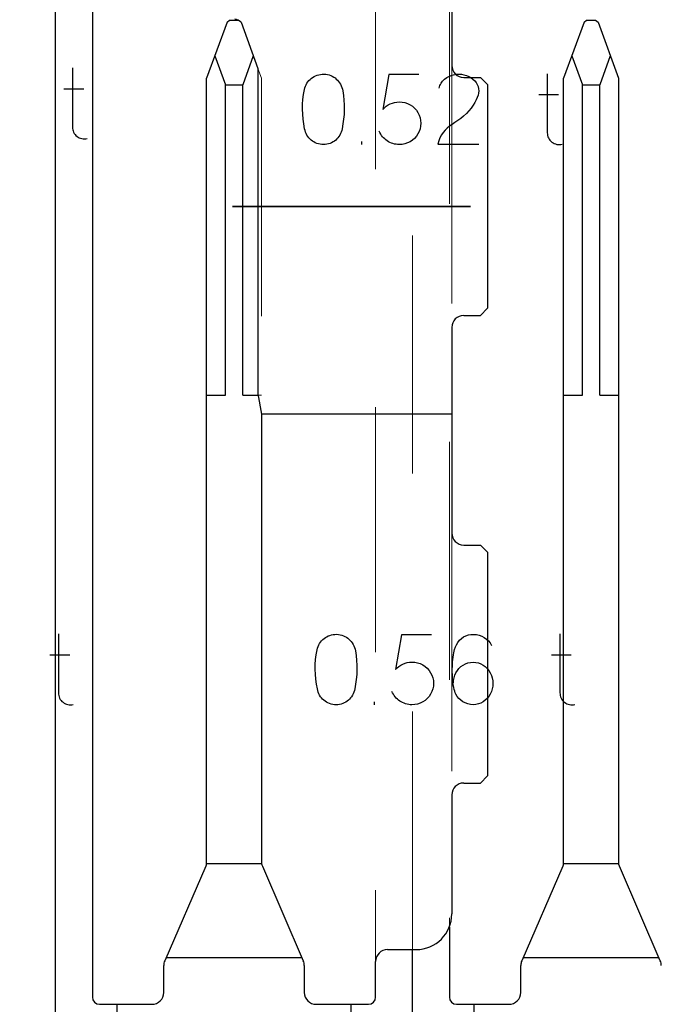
# Model space of a CAD drawing. Header units: inches. Extents: x 1880 to 2363, y -453 to -54.
# Tile 585 of 656: x 1908.488 to 1908.758, y -67.413 to -67. Entities that reach past the tile are written whole.
import ezdxf

# ---------------------------------------------------------------- set-up
doc = ezdxf.new("R2010")
doc.units = ezdxf.units.IN
doc.header["$LTSCALE"] = 0.5
doc.header["$MEASUREMENT"] = 0
doc.linetypes.add('HIDDEN', pattern=[0.22499999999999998, 0.15, -0.075])
doc.linetypes.add('PHANTOM', pattern=[0.24999999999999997, 0.125, -0.025, 0.025, -0.025, 0.025, -0.025])
doc.layers.add('APP-M-S', color=30, linetype='Continuous')
doc.layers.add('PUN-M-S2', color=1, linetype='Continuous')

msp = doc.modelspace()

# ---------------------------------------------------------------- linework, layer by layer
at = {"color": 7, "linetype": 'Continuous'}
for p, q in [((1908.510314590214, -67.01994582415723), (1908.510316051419, -67.04472400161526)), ((1908.610184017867, -67.02476553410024), (1908.610711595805, -67.02430989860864)), ((1908.610711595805, -67.02430989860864), (1908.611275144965, -67.02389622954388)), ((1908.611275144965, -67.02389622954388), (1908.611874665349, -67.02353651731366)), ((1908.611874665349, -67.02353651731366), (1908.612510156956, -67.02322476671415)), ((1908.612510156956, -67.02322476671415), (1908.613175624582, -67.02296097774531)), ((1908.613175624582, -67.02296097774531), (1908.613865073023, -67.02275114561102)), ((1908.613865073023, -67.02275114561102), (1908.614572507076, -67.02261325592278)), ((1908.614572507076, -67.02261325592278), (1908.61529792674, -67.0225353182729)), ((1908.61529792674, -67.0225353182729), (1908.616035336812, -67.02252332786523)), ((1908.616035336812, -67.02252332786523), (1908.616772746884, -67.02257728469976)), ((1908.616772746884, -67.02257728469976), (1908.617486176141, -67.02269119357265)), ((1908.617486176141, -67.02269119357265), (1908.618181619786, -67.02286505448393)), ((1908.618181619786, -67.02286505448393), (1908.618853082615, -67.02310486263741)), ((1908.618853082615, -67.02310486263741), (1908.61950056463, -67.02339862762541)), ((1908.61950056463, -67.02339862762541), (1908.620106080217, -67.02374035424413)), ((1908.620106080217, -67.02374035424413), (1908.620681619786, -67.02413603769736)), ((1908.620681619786, -67.02413603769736), (1908.621215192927, -67.0245796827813)), ((1908.643301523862, -67.02273315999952), (1908.640777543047, -67.03731949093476)), ((1908.655815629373, -67.02273315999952), (1908.643301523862, -67.02273315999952)), ((1908.666658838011, -67.02468160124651), (1908.667582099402, -67.02400414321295)), ((1908.667582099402, -67.02400414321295), (1908.668535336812, -67.02345857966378)), ((1908.668535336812, -67.02345857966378), (1908.669512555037, -67.02305090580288)), ((1908.669512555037, -67.02305090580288), (1908.670513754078, -67.02277512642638)), ((1908.670513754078, -67.02277512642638), (1908.671592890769, -67.02258927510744)), ((1908.671592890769, -67.02258927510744), (1908.672678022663, -67.02252332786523)), ((1908.672678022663, -67.02252332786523), (1908.673763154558, -67.02258927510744)), ((1908.673763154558, -67.02258927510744), (1908.67486027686, -67.02277512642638)), ((1908.67486027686, -67.02277512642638), (1908.67589145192, -67.02307488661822)), ((1908.67589145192, -67.02307488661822), (1908.676862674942, -67.0234765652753)), ((1908.676862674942, -67.0234765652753), (1908.677773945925, -67.02398615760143)), ((1908.677773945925, -67.02398615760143), (1908.678631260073, -67.0245976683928)), ((1908.709844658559, -67.02236145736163), (1908.709848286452, -67.04713963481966)), ((1908.607785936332, -67.02903411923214), (1908.607959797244, -67.02832668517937)), ((1908.607959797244, -67.02832668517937), (1908.608199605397, -67.02764323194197)), ((1908.608199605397, -67.02764323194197), (1908.608493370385, -67.02700174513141)), ((1908.608493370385, -67.02700174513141), (1908.608847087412, -67.0263842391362)), ((1908.608847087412, -67.0263842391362), (1908.609248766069, -67.02580270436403)), ((1908.609248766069, -67.02580270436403), (1908.609698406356, -67.02526313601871)), ((1908.609698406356, -67.02526313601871), (1908.610184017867, -67.02476553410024)), ((1908.621215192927, -67.0245796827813), (1908.621712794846, -67.02506529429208)), ((1908.621712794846, -67.02506529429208), (1908.622168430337, -67.02559287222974)), ((1908.622168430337, -67.02559287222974), (1908.622582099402, -67.02616241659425)), ((1908.622582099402, -67.02616241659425), (1908.62295380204, -67.0267739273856)), ((1908.62295380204, -67.0267739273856), (1908.623277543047, -67.02741541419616)), ((1908.623277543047, -67.02741541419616), (1908.62354732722, -67.0280868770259)), ((1908.62354732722, -67.0280868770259), (1908.623757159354, -67.02877632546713)), ((1908.664418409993, -67.02836865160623), (1908.664566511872, -67.02782908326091)), ((1908.664566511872, -67.02782908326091), (1908.664746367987, -67.02731349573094)), ((1908.664746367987, -67.02731349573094), (1908.664968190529, -67.0268218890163)), ((1908.664968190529, -67.0268218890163), (1908.665225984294, -67.02634826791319)), ((1908.665225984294, -67.02634826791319), (1908.665525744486, -67.02589862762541)), ((1908.665525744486, -67.02589862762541), (1908.665867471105, -67.025472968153)), ((1908.665867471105, -67.025472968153), (1908.666245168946, -67.02506529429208)), ((1908.666245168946, -67.02506529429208), (1908.666658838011, -67.02468160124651)), ((1908.678631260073, -67.0245976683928), (1908.679356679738, -67.02531709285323)), ((1908.679356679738, -67.02531709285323), (1908.679956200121, -67.02606649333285)), ((1908.679956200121, -67.02606649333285), (1908.680435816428, -67.02688184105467)), ((1908.680435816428, -67.02688184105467), (1908.680789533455, -67.02778711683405)), ((1908.680789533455, -67.02778711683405), (1908.681005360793, -67.02868040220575)), ((1908.506752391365, -67.02868683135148), (1908.515082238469, -67.02868683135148)), ((1908.60720440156, -67.0331528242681), (1908.607444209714, -67.03109646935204)), ((1908.607444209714, -67.03109646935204), (1908.607785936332, -67.02903411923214)), ((1908.623757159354, -67.02877632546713), (1908.62390703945, -67.02948975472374)), ((1908.62390703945, -67.02948975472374), (1908.624200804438, -67.03148615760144)), ((1908.624200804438, -67.03148615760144), (1908.624404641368, -67.03348855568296)), ((1908.680423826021, -67.03234347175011), (1908.679950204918, -67.03336265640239)), ((1908.680789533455, -67.03139622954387), (1908.680423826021, -67.03234347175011)), ((1908.681005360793, -67.03048495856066), (1908.680789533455, -67.03139622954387)), ((1908.681005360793, -67.02868040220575), (1908.681083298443, -67.02957968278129)), ((1908.681083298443, -67.02957968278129), (1908.681005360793, -67.03048495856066)), ((1908.706282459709, -67.03110246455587), (1908.714614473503, -67.03110246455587)), ((1908.607030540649, -67.03726553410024), (1908.607066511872, -67.03520917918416)), ((1908.607066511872, -67.03520917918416), (1908.60720440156, -67.0331528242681)), ((1908.624404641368, -67.03348855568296), (1908.624512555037, -67.03548495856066)), ((1908.624512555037, -67.03548495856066), (1908.624530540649, -67.03747536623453)), ((1908.640777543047, -67.03731949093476), (1908.641466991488, -67.03661805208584)), ((1908.641466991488, -67.03661805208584), (1908.642216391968, -67.03600054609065)), ((1908.642216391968, -67.03600054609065), (1908.643019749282, -67.03546697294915)), ((1908.643019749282, -67.03546697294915), (1908.643883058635, -67.03502332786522)), ((1908.643883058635, -67.03502332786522), (1908.644788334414, -67.03466961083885)), ((1908.644788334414, -67.03466961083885), (1908.645717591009, -67.0344178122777)), ((1908.645717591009, -67.0344178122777), (1908.646670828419, -67.03426193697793)), ((1908.646670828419, -67.03426193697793), (1908.647654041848, -67.03421397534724)), ((1908.647654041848, -67.03421397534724), (1908.648859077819, -67.03426793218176)), ((1908.648859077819, -67.03426793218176), (1908.65001615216, -67.0344837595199)), ((1908.65001615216, -67.0344837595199), (1908.651137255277, -67.03484946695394)), ((1908.651137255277, -67.03484946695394), (1908.652210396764, -67.0353770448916)), ((1908.652210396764, -67.0353770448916), (1908.653211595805, -67.03603052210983)), ((1908.653211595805, -67.03603052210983), (1908.654098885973, -67.03680390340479)), ((1908.654098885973, -67.03680390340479), (1908.654866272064, -67.03768519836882)), ((1908.677881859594, -67.03679191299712), (1908.676952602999, -67.03793100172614)), ((1908.6786732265, -67.03562284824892), (1908.677881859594, -67.03679191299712)), ((1908.679362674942, -67.03445977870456), (1908.6786732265, -67.03562284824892)), ((1908.679950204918, -67.03336265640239), (1908.679362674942, -67.03445977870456)), ((1908.607096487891, -67.0393218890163), (1908.607030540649, -67.03726553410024)), ((1908.607270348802, -67.04137824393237), (1908.607096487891, -67.0393218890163)), ((1908.624452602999, -67.03947176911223), (1908.624278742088, -67.04146217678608)), ((1908.624530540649, -67.03747536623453), (1908.624452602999, -67.03947176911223)), ((1908.654866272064, -67.03768519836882), (1908.655525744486, -67.03868639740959)), ((1908.655525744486, -67.03868639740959), (1908.656053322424, -67.03974155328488)), ((1908.656053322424, -67.03974155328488), (1908.656431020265, -67.04083867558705)), ((1908.656431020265, -67.04083867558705), (1908.656652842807, -67.04197176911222)), ((1908.674698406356, -67.04013723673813), (1908.673463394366, -67.04113244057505)), ((1908.67589145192, -67.0390461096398), (1908.674698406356, -67.04013723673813)), ((1908.676952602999, -67.03793100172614), (1908.67589145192, -67.0390461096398)), ((1908.510316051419, -67.04472400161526), (1908.510346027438, -67.04529954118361)), ((1908.607540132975, -67.04343459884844), (1908.607270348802, -67.04137824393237)), ((1908.607911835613, -67.04548495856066), (1908.607540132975, -67.04343459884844)), ((1908.624014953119, -67.04345258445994), (1908.623661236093, -67.04544299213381)), ((1908.624278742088, -67.04146217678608), (1908.624014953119, -67.04345258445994)), ((1908.656652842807, -67.0443218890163), (1908.656431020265, -67.04546097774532)), ((1908.656652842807, -67.04197176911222), (1908.656730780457, -67.04314682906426)), ((1908.656730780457, -67.04314682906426), (1908.656652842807, -67.0443218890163)), ((1908.667809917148, -67.04517320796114), (1908.666916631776, -67.04605450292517)), ((1908.668799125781, -67.04435786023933), (1908.667809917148, -67.04517320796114)), ((1908.669890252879, -67.04362045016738), (1908.668799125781, -67.04435786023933)), ((1908.671059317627, -67.04287104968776), (1908.669890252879, -67.04362045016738)), ((1908.672246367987, -67.04204371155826), (1908.671059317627, -67.04287104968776)), ((1908.673463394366, -67.04113244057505), (1908.672246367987, -67.04204371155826)), ((1908.510346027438, -67.04529954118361), (1908.510441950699, -67.04585709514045)), ((1908.510441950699, -67.04585709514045), (1908.510597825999, -67.04639666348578)), ((1908.510597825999, -67.04639666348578), (1908.510813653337, -67.04692424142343)), ((1908.510813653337, -67.04692424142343), (1908.511089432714, -67.04742184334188)), ((1908.511089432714, -67.04742184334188), (1908.511425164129, -67.04787148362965)), ((1908.511425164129, -67.04787148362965), (1908.511814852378, -67.04829114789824)), ((1908.511814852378, -67.04829114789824), (1908.512264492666, -67.04866285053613)), ((1908.512264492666, -67.04866285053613), (1908.512732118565, -67.04898659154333)), ((1908.512732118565, -67.04898659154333), (1908.513229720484, -67.04925038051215)), ((1908.513229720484, -67.04925038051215), (1908.513745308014, -67.04946021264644)), ((1908.608067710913, -67.04619239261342), (1908.607911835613, -67.04548495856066)), ((1908.608277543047, -67.046869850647), (1908.608067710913, -67.04619239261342)), ((1908.608541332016, -67.04751733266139), (1908.608277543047, -67.046869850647)), ((1908.608865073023, -67.0481348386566), (1908.608541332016, -67.04751733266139)), ((1908.609242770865, -67.04871637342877), (1908.608865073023, -67.0481348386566)), ((1908.609662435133, -67.04925594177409), (1908.609242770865, -67.04871637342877)), ((1908.610124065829, -67.0497595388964), (1908.609662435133, -67.04925594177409)), ((1908.621910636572, -67.04925594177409), (1908.621449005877, -67.0497595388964)), ((1908.622330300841, -67.04871637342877), (1908.621910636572, -67.04925594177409)), ((1908.622702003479, -67.0481348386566), (1908.622330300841, -67.04871637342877)), ((1908.623025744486, -67.04751733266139), (1908.622702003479, -67.0481348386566)), ((1908.623295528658, -67.046869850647), (1908.623025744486, -67.04751733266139)), ((1908.623505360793, -67.04619239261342), (1908.623295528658, -67.046869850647)), ((1908.623657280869, -67.04548495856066), (1908.623505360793, -67.04619239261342)), ((1908.639530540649, -67.04710366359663), (1908.639242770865, -67.0464801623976)), ((1908.63986027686, -67.04770318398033), (1908.639530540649, -67.04710366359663)), ((1908.640225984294, -67.048266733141), (1908.63986027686, -67.04770318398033)), ((1908.640627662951, -67.04880030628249), (1908.640225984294, -67.048266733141)), ((1908.641071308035, -67.04929790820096), (1908.640627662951, -67.04880030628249)), ((1908.641538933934, -67.0497595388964), (1908.641071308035, -67.04929790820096)), ((1908.654866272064, -67.04863843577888), (1908.654098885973, -67.04951973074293)), ((1908.655525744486, -67.04763723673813), (1908.654866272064, -67.04863843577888)), ((1908.656053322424, -67.04656409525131), (1908.655525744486, -67.04763723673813)), ((1908.656431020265, -67.04546097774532), (1908.656053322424, -67.04656409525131)), ((1908.664770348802, -67.04923196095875), (1908.664236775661, -67.05050893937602)), ((1908.665399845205, -67.04806289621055), (1908.664770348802, -67.04923196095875)), ((1908.666119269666, -67.04701373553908), (1908.665399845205, -67.04806289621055)), ((1908.666916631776, -67.04605450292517), (1908.666119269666, -67.04701373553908)), ((1908.709848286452, -67.04713963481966), (1908.709878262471, -67.047715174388)), ((1908.709878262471, -67.047715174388), (1908.709974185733, -67.04827272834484)), ((1908.709974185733, -67.04827272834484), (1908.710130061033, -67.04881229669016)), ((1908.710130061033, -67.04881229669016), (1908.710345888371, -67.0493398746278)), ((1908.513745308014, -67.04946021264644), (1908.514290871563, -67.0496160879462)), ((1908.514290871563, -67.0496160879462), (1908.514854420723, -67.04970601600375)), ((1908.514854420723, -67.04970601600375), (1908.515423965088, -67.04972999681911)), ((1908.515423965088, -67.04972999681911), (1908.515993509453, -67.04968203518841)), ((1908.515993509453, -67.04968203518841), (1908.516575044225, -67.04957412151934)), ((1908.610627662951, -67.05022716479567), (1908.610124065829, -67.0497595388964)), ((1908.6111732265, -67.05064682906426), (1908.610627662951, -67.05022716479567)), ((1908.611748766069, -67.05101853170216), (1908.6111732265, -67.05064682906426)), ((1908.61236027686, -67.05134227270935), (1908.611748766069, -67.05101853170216)), ((1908.613007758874, -67.05161805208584), (1908.61236027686, -67.05134227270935)), ((1908.613679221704, -67.05183387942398), (1908.613007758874, -67.05161805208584)), ((1908.614368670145, -67.05198975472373), (1908.613679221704, -67.05183387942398)), ((1908.615070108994, -67.05208567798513), (1908.614368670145, -67.05198975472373)), ((1908.615783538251, -67.05211565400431), (1908.615070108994, -67.05208567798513)), ((1908.616502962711, -67.05208567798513), (1908.615783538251, -67.05211565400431)), ((1908.61720440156, -67.05198975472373), (1908.616502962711, -67.05208567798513)), ((1908.617887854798, -67.05183387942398), (1908.61720440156, -67.05198975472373)), ((1908.618559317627, -67.05161805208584), (1908.617887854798, -67.05183387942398)), ((1908.619206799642, -67.05134227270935), (1908.618559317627, -67.05161805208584)), ((1908.619824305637, -67.05101853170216), (1908.619206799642, -67.05134227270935)), ((1908.620399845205, -67.05064682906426), (1908.619824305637, -67.05101853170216)), ((1908.620945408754, -67.05022716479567), (1908.620399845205, -67.05064682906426)), ((1908.621449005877, -67.0497595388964), (1908.620945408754, -67.05022716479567)), ((1908.63193622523, -67.05211565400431), (1908.631940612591, -67.05082668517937)), ((1908.642042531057, -67.05019119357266), (1908.641538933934, -67.0497595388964)), ((1908.642576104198, -67.05058088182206), (1908.642042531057, -67.05019119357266)), ((1908.643139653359, -67.05092860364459), (1908.642576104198, -67.05058088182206)), ((1908.643727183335, -67.05123435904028), (1908.643139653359, -67.05092860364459)), ((1908.644338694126, -67.0514981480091), (1908.643727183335, -67.05123435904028)), ((1908.644980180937, -67.05171997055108), (1908.644338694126, -67.0514981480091)), ((1908.645639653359, -67.05189383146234), (1908.644980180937, -67.05171997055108)), ((1908.646305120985, -67.05201373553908), (1908.645639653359, -67.05189383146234)), ((1908.646976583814, -67.05209167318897), (1908.646305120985, -67.05201373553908)), ((1908.647654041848, -67.05211565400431), (1908.646976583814, -67.05209167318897)), ((1908.648859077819, -67.05204371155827), (1908.647654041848, -67.05211565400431)), ((1908.65001615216, -67.05182188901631), (1908.648859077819, -67.05204371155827)), ((1908.651137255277, -67.05145018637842), (1908.65001615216, -67.05182188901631)), ((1908.652210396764, -67.05093459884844), (1908.651137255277, -67.05145018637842)), ((1908.653211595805, -67.05028711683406), (1908.652210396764, -67.05093459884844)), ((1908.654098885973, -67.04951973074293), (1908.653211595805, -67.05028711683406)), ((1908.664236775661, -67.05050893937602), (1908.663799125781, -67.05190582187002)), ((1908.663799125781, -67.05190582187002), (1908.681077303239, -67.05190582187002)), ((1908.710345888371, -67.0493398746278), (1908.710621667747, -67.04983747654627)), ((1908.710621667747, -67.04983747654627), (1908.710957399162, -67.05028711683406)), ((1908.710957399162, -67.05028711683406), (1908.711347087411, -67.05070678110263)), ((1908.711347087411, -67.05070678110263), (1908.711796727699, -67.05107848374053)), ((1908.711796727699, -67.05107848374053), (1908.712264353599, -67.05140222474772)), ((1908.712264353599, -67.05140222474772), (1908.712761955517, -67.05166601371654)), ((1908.712761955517, -67.05166601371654), (1908.713277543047, -67.05187584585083)), ((1908.713277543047, -67.05187584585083), (1908.713823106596, -67.0520317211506)), ((1908.713823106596, -67.0520317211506), (1908.714386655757, -67.05212164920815)), ((1908.714386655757, -67.05212164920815), (1908.714956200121, -67.05214563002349)), ((1908.714956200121, -67.05214563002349), (1908.715525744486, -67.0520976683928)), ((1908.715525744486, -67.0520976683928), (1908.716107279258, -67.05198975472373)), ((1908.504447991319, -67.25770993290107), (1908.504449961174, -67.2824881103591)), ((1908.615024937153, -67.26061161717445), (1908.615510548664, -67.26011401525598)), ((1908.615510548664, -67.26011401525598), (1908.616038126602, -67.25965837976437)), ((1908.616038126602, -67.25965837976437), (1908.616601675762, -67.25924471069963)), ((1908.616601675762, -67.25924471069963), (1908.617201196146, -67.25888499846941)), ((1908.617201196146, -67.25888499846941), (1908.617836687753, -67.25857324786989)), ((1908.617836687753, -67.25857324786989), (1908.618502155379, -67.25830945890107)), ((1908.618502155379, -67.25830945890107), (1908.61919160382, -67.25809962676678)), ((1908.61919160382, -67.25809962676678), (1908.619899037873, -67.25796173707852)), ((1908.619899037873, -67.25796173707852), (1908.620624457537, -67.25788379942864)), ((1908.620624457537, -67.25788379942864), (1908.621361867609, -67.25787180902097)), ((1908.621361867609, -67.25787180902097), (1908.622099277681, -67.2579257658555)), ((1908.622099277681, -67.2579257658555), (1908.622812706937, -67.25803967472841)), ((1908.622812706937, -67.25803967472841), (1908.623508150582, -67.25821353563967)), ((1908.623508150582, -67.25821353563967), (1908.624179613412, -67.25845334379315)), ((1908.624179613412, -67.25845334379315), (1908.624827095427, -67.25874710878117)), ((1908.624827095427, -67.25874710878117), (1908.625432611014, -67.25908883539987)), ((1908.625432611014, -67.25908883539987), (1908.626008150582, -67.2594845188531)), ((1908.626008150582, -67.2594845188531), (1908.626541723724, -67.25992816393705)), ((1908.626541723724, -67.25992816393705), (1908.627039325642, -67.26041377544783)), ((1908.648628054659, -67.25808164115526), (1908.646104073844, -67.27266797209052)), ((1908.66114250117, -67.25808164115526), (1908.648628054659, -67.25808164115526)), ((1908.672992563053, -67.26038379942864), (1908.673789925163, -67.2596284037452)), ((1908.673789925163, -67.2596284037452), (1908.674695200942, -67.25899291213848)), ((1908.674695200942, -67.25899291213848), (1908.675684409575, -67.25848931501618)), ((1908.675684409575, -67.25848931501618), (1908.676715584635, -67.25814159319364)), ((1908.676715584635, -67.25814159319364), (1908.677788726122, -67.25794974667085)), ((1908.677788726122, -67.25794974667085), (1908.678903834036, -67.25791377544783)), ((1908.678903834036, -67.25791377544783), (1908.680084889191, -67.25799171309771)), ((1908.680084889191, -67.25799171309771), (1908.681211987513, -67.25822552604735)), ((1908.681211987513, -67.25822552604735), (1908.682297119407, -67.25861521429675)), ((1908.682297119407, -67.25861521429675), (1908.683334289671, -67.2591607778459)), ((1908.683334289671, -67.2591607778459), (1908.684293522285, -67.25983823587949)), ((1908.684293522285, -67.25983823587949), (1908.685126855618, -67.26061761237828)), ((1908.715171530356, -67.25770993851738), (1908.715174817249, -67.28248811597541)), ((1908.612770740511, -67.26644495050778), (1908.613112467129, -67.26438260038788)), ((1908.613112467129, -67.26438260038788), (1908.61328632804, -67.26367516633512)), ((1908.61328632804, -67.26367516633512), (1908.613526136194, -67.2629917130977)), ((1908.613526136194, -67.2629917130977), (1908.613819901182, -67.26235022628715)), ((1908.613819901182, -67.26235022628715), (1908.614173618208, -67.26173272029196)), ((1908.614173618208, -67.26173272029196), (1908.614575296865, -67.26115118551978)), ((1908.614575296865, -67.26115118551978), (1908.615024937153, -67.26061161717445)), ((1908.627039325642, -67.26041377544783), (1908.627494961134, -67.26094135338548)), ((1908.627494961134, -67.26094135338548), (1908.627908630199, -67.26151089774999)), ((1908.627908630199, -67.26151089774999), (1908.628280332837, -67.26212240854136)), ((1908.628280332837, -67.26212240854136), (1908.628604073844, -67.26276389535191)), ((1908.628604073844, -67.26276389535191), (1908.628873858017, -67.26343535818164)), ((1908.628873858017, -67.26343535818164), (1908.629083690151, -67.26412480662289)), ((1908.629083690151, -67.26412480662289), (1908.629233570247, -67.26483823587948)), ((1908.670744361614, -67.26493415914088), (1908.670906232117, -67.26429866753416)), ((1908.670906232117, -67.26429866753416), (1908.671277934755, -67.26319555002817)), ((1908.671277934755, -67.26319555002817), (1908.671733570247, -67.26222432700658)), ((1908.671733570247, -67.26222432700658), (1908.672309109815, -67.26124710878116)), ((1908.672309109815, -67.26124710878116), (1908.672992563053, -67.26038379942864)), ((1908.685126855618, -67.26061761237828), (1908.685846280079, -67.26151689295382)), ((1908.685846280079, -67.26151689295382), (1908.686445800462, -67.2625180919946)), ((1908.500885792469, -67.26645094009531), (1908.509216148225, -67.26645094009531)), ((1908.612393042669, -67.27055766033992), (1908.612530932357, -67.26850130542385)), ((1908.612530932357, -67.26850130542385), (1908.612770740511, -67.26644495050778)), ((1908.629233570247, -67.26483823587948), (1908.629527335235, -67.26683463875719)), ((1908.629527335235, -67.26683463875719), (1908.629731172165, -67.26883703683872)), ((1908.670078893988, -67.26936461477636), (1908.670168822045, -67.26842336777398)), ((1908.670168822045, -67.26842336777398), (1908.670282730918, -67.26753008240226)), ((1908.670282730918, -67.26753008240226), (1908.670432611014, -67.26655286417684)), ((1908.670432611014, -67.26655286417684), (1908.670588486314, -67.2656835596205)), ((1908.670588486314, -67.2656835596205), (1908.670744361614, -67.26493415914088)), ((1908.711609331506, -67.26645094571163), (1908.719941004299, -67.26645094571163)), ((1908.612357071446, -67.27261401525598), (1908.612393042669, -67.27055766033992)), ((1908.612423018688, -67.27467037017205), (1908.612357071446, -67.27261401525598)), ((1908.629731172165, -67.26883703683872), (1908.629839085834, -67.27083343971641)), ((1908.629839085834, -67.27083343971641), (1908.629857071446, -67.27282384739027)), ((1908.646104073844, -67.27266797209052), (1908.646793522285, -67.2719665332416)), ((1908.646793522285, -67.2719665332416), (1908.647542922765, -67.27134902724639)), ((1908.647542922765, -67.27134902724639), (1908.648346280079, -67.2708154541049)), ((1908.648346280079, -67.2708154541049), (1908.649209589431, -67.27037180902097)), ((1908.649209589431, -67.27037180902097), (1908.650114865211, -67.27001809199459)), ((1908.650114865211, -67.27001809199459), (1908.651044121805, -67.26976629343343)), ((1908.651044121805, -67.26976629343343), (1908.651997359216, -67.26961041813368)), ((1908.651997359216, -67.26961041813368), (1908.652980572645, -67.26956245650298)), ((1908.652980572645, -67.26956245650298), (1908.654185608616, -67.26961641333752)), ((1908.654185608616, -67.26961641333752), (1908.655342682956, -67.26983224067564)), ((1908.655342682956, -67.26983224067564), (1908.656463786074, -67.2701979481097)), ((1908.656463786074, -67.2701979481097), (1908.657536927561, -67.27072552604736)), ((1908.657536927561, -67.27072552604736), (1908.658538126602, -67.27137900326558)), ((1908.658538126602, -67.27137900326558), (1908.659425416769, -67.27215238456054)), ((1908.659425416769, -67.27215238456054), (1908.660192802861, -67.27303367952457)), ((1908.669952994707, -67.27246413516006), (1908.669970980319, -67.27137900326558)), ((1908.669958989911, -67.2735912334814), (1908.669952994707, -67.27246413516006)), ((1908.669970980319, -67.27137900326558), (1908.670012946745, -67.27034782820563)), ((1908.670012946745, -67.27034782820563), (1908.670078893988, -67.26936461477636)), ((1908.672063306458, -67.27306965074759), (1908.672746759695, -67.27221233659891)), ((1908.672746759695, -67.27221233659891), (1908.673544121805, -67.27145694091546)), ((1908.673544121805, -67.27145694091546), (1908.674449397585, -67.27080346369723)), ((1908.674449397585, -67.27080346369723), (1908.675438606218, -67.27027588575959)), ((1908.675438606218, -67.27027588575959), (1908.676475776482, -67.26989219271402)), ((1908.676475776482, -67.26989219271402), (1908.677560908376, -67.26965238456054)), ((1908.677560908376, -67.26965238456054), (1908.678699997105, -67.26956245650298)), ((1908.678699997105, -67.26956245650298), (1908.679815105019, -67.26965238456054)), ((1908.679815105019, -67.26965238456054), (1908.680888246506, -67.26989219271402)), ((1908.680888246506, -67.26989219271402), (1908.681919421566, -67.27027588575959)), ((1908.681919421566, -67.27027588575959), (1908.682902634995, -67.27080346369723)), ((1908.682902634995, -67.27080346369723), (1908.683813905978, -67.27145694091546)), ((1908.683813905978, -67.27145694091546), (1908.684617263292, -67.27221233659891)), ((1908.684617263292, -67.27221233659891), (1908.685318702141, -67.27306965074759)), ((1908.612596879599, -67.27672672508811), (1908.612423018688, -67.27467037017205)), ((1908.612866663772, -67.27878308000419), (1908.612596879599, -67.27672672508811)), ((1908.629605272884, -67.27681065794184), (1908.629341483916, -67.2788010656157)), ((1908.629779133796, -67.27482025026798), (1908.629605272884, -67.27681065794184)), ((1908.629857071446, -67.27282384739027), (1908.629779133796, -67.27482025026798)), ((1908.660192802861, -67.27303367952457), (1908.660852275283, -67.27403487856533)), ((1908.660852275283, -67.27403487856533), (1908.66137985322, -67.27509003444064)), ((1908.66137985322, -67.27509003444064), (1908.661757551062, -67.2761871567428)), ((1908.661757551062, -67.2761871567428), (1908.661979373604, -67.27732025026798)), ((1908.669982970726, -67.27476029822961), (1908.669958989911, -67.2735912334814)), ((1908.670036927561, -67.27598331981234), (1908.669982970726, -67.27476029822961)), ((1908.670114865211, -67.27716437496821), (1908.670036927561, -67.27598331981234)), ((1908.670492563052, -67.27725430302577), (1908.670702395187, -67.27616917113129)), ((1908.670702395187, -67.27616917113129), (1908.671032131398, -67.27509602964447)), ((1908.671032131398, -67.27509602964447), (1908.671487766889, -67.27403487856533)), ((1908.671487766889, -67.27403487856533), (1908.672063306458, -67.27306965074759)), ((1908.685318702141, -67.27306965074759), (1908.685906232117, -67.27403487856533)), ((1908.685906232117, -67.27403487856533), (1908.686397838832, -67.27510802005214)), ((1908.686397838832, -67.27510802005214), (1908.686745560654, -67.27621113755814)), ((1908.686745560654, -67.27621113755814), (1908.686955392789, -67.27735022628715)), ((1908.61323836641, -67.28083343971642), (1908.612866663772, -67.27878308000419)), ((1908.61339424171, -67.28154087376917), (1908.61323836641, -67.28083343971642)), ((1908.628984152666, -67.28083343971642), (1908.628831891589, -67.28154087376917)), ((1908.629341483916, -67.2788010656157), (1908.628987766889, -67.28079147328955)), ((1908.661757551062, -67.28080945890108), (1908.66137985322, -67.28191257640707)), ((1908.661979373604, -67.27967037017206), (1908.661757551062, -67.28080945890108)), ((1908.661979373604, -67.27732025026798), (1908.662057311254, -67.27849531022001)), ((1908.662057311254, -67.27849531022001), (1908.661979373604, -67.27967037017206)), ((1908.67022277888, -67.27825550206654), (1908.670114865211, -67.27716437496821)), ((1908.670354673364, -67.27926869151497), (1908.67022277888, -67.27825550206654)), ((1908.670522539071, -67.28019195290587), (1908.670354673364, -67.27926869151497)), ((1908.670407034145, -67.27834543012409), (1908.670492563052, -67.27725430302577)), ((1908.670720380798, -67.2810252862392), (1908.670522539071, -67.28019195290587)), ((1908.686745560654, -67.28080945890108), (1908.686397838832, -67.28191257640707)), ((1908.686955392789, -67.27967636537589), (1908.686745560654, -67.28080945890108)), ((1908.686955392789, -67.27735022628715), (1908.687027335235, -67.27851329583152)), ((1908.687027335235, -67.27851329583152), (1908.686955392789, -67.27967636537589)), ((1908.504449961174, -67.2824881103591), (1908.504479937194, -67.28306364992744)), ((1908.504479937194, -67.28306364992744), (1908.504575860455, -67.28362120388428)), ((1908.504575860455, -67.28362120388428), (1908.504731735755, -67.2841607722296)), ((1908.504731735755, -67.2841607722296), (1908.504947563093, -67.28468835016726)), ((1908.504947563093, -67.28468835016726), (1908.505223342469, -67.28518595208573)), ((1908.613604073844, -67.28221833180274), (1908.61339424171, -67.28154087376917)), ((1908.613867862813, -67.28286581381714), (1908.613604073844, -67.28221833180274)), ((1908.61419160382, -67.28348331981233), (1908.613867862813, -67.28286581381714)), ((1908.614569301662, -67.28406485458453), (1908.61419160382, -67.28348331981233)), ((1908.61498896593, -67.28460442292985), (1908.614569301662, -67.28406485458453)), ((1908.615450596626, -67.28510802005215), (1908.61498896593, -67.28460442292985)), ((1908.615954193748, -67.28557564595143), (1908.615450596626, -67.28510802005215)), ((1908.626775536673, -67.28510802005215), (1908.626271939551, -67.28557564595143)), ((1908.627237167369, -67.28460442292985), (1908.626775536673, -67.28510802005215)), ((1908.627656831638, -67.28406485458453), (1908.627237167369, -67.28460442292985)), ((1908.628028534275, -67.28348331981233), (1908.627656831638, -67.28406485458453)), ((1908.628352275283, -67.28286581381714), (1908.628028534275, -67.28348331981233)), ((1908.628622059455, -67.28221833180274), (1908.628352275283, -67.28286581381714)), ((1908.628831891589, -67.28154087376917), (1908.628622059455, -67.28221833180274)), ((1908.644857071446, -67.28245214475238), (1908.644569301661, -67.28182864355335)), ((1908.645186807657, -67.28305166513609), (1908.644857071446, -67.28245214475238)), ((1908.645552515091, -67.28361521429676), (1908.645186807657, -67.28305166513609)), ((1908.645954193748, -67.28414878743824), (1908.645552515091, -67.28361521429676)), ((1908.646397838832, -67.28464638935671), (1908.645954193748, -67.28414878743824)), ((1908.646865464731, -67.28510802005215), (1908.646397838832, -67.28464638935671)), ((1908.647369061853, -67.2855396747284), (1908.646865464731, -67.28510802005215)), ((1908.659425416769, -67.28486821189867), (1908.658538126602, -67.2856355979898)), ((1908.660192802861, -67.28398691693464), (1908.659425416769, -67.28486821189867)), ((1908.660852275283, -67.28298571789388), (1908.660192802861, -67.28398691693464)), ((1908.66137985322, -67.28191257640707), (1908.660852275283, -67.28298571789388)), ((1908.670948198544, -67.28178068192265), (1908.670720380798, -67.2810252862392)), ((1908.671199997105, -67.28244614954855), (1908.670948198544, -67.28178068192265)), ((1908.671487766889, -67.28302768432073), (1908.671199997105, -67.28244614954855)), ((1908.672057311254, -67.28396893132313), (1908.671487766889, -67.28302768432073)), ((1908.672734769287, -67.2848082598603), (1908.672057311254, -67.28396893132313)), ((1908.67352014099, -67.28554566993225), (1908.672734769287, -67.2848082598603)), ((1908.684617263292, -67.28483823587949), (1908.683813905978, -67.28559363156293)), ((1908.685318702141, -67.28396893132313), (1908.684617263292, -67.28483823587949)), ((1908.685906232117, -67.28298571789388), (1908.685318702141, -67.28396893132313)), ((1908.686397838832, -67.28191257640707), (1908.685906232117, -67.28298571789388)), ((1908.715174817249, -67.28248811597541), (1908.715204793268, -67.28306365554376)), ((1908.715204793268, -67.28306365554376), (1908.71530071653, -67.28362120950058)), ((1908.71530071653, -67.28362120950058), (1908.715456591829, -67.28416077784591)), ((1908.715456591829, -67.28416077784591), (1908.715672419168, -67.28468835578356)), ((1908.715672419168, -67.28468835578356), (1908.715948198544, -67.28518595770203)), ((1908.505223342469, -67.28518595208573), (1908.505559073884, -67.2856355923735)), ((1908.505559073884, -67.2856355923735), (1908.505948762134, -67.28605525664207)), ((1908.505948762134, -67.28605525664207), (1908.506398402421, -67.28642695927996)), ((1908.506398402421, -67.28642695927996), (1908.506866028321, -67.28675070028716)), ((1908.506866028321, -67.28675070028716), (1908.507363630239, -67.28701448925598)), ((1908.507363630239, -67.28701448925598), (1908.507879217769, -67.28722432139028)), ((1908.507879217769, -67.28722432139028), (1908.508424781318, -67.28738019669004)), ((1908.508424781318, -67.28738019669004), (1908.508988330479, -67.28747012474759)), ((1908.508988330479, -67.28747012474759), (1908.509557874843, -67.28749410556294)), ((1908.509557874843, -67.28749410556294), (1908.510127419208, -67.28744614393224)), ((1908.510127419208, -67.28744614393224), (1908.51070895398, -67.28733823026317)), ((1908.616499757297, -67.28599531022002), (1908.615954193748, -67.28557564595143)), ((1908.617075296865, -67.28636701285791), (1908.616499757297, -67.28599531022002)), ((1908.617686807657, -67.28669075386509), (1908.617075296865, -67.28636701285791)), ((1908.618334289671, -67.2869665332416), (1908.617686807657, -67.28669075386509)), ((1908.619005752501, -67.28718236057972), (1908.618334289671, -67.2869665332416)), ((1908.619695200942, -67.28733823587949), (1908.619005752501, -67.28718236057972)), ((1908.620396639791, -67.28743415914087), (1908.619695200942, -67.28733823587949)), ((1908.621110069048, -67.28746413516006), (1908.620396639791, -67.28743415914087)), ((1908.621829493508, -67.28743415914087), (1908.621110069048, -67.28746413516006)), ((1908.622530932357, -67.28733823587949), (1908.621829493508, -67.28743415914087)), ((1908.623214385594, -67.28718236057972), (1908.622530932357, -67.28733823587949)), ((1908.623885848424, -67.2869665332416), (1908.623214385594, -67.28718236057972)), ((1908.624533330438, -67.28669075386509), (1908.623885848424, -67.2869665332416)), ((1908.625150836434, -67.28636701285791), (1908.624533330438, -67.28669075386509)), ((1908.625726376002, -67.28599531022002), (1908.625150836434, -67.28636701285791)), ((1908.626271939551, -67.28557564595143), (1908.625726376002, -67.28599531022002)), ((1908.637263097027, -67.28746413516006), (1908.637267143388, -67.28617516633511)), ((1908.647902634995, -67.28592936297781), (1908.647369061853, -67.2855396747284)), ((1908.648466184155, -67.28627708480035), (1908.647902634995, -67.28592936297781)), ((1908.649053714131, -67.28658284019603), (1908.648466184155, -67.28627708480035)), ((1908.649665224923, -67.28684662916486), (1908.649053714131, -67.28658284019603)), ((1908.650306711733, -67.28706845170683), (1908.649665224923, -67.28684662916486)), ((1908.650966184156, -67.28724231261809), (1908.650306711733, -67.28706845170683)), ((1908.651631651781, -67.28736221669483), (1908.650966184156, -67.28724231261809)), ((1908.652303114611, -67.28744015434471), (1908.651631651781, -67.28736221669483)), ((1908.652980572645, -67.28746413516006), (1908.652303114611, -67.28744015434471)), ((1908.654185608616, -67.28739219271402), (1908.652980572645, -67.28746413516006)), ((1908.655342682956, -67.28717037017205), (1908.654185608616, -67.28739219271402)), ((1908.656463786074, -67.28679866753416), (1908.655342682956, -67.28717037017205)), ((1908.657536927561, -67.28628308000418), (1908.656463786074, -67.28679866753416)), ((1908.658538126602, -67.2856355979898), (1908.657536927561, -67.28628308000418)), ((1908.674407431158, -67.28618116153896), (1908.67352014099, -67.28554566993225)), ((1908.675384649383, -67.28669674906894), (1908.674407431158, -67.28618116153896)), ((1908.676427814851, -67.2870804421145), (1908.675384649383, -67.28669674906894)), ((1908.677530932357, -67.28733823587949), (1908.676427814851, -67.2870804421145)), ((1908.678699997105, -67.28746413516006), (1908.677530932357, -67.28733823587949)), ((1908.679815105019, -67.2873742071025), (1908.678699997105, -67.28746413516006)), ((1908.680888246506, -67.28713439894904), (1908.679815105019, -67.2873742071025)), ((1908.681919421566, -67.28676269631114), (1908.680888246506, -67.28713439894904)), ((1908.682902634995, -67.28624111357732), (1908.681919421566, -67.28676269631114)), ((1908.683813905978, -67.28559363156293), (1908.682902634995, -67.28624111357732)), ((1908.715948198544, -67.28518595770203), (1908.716283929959, -67.2856355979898)), ((1908.716283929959, -67.2856355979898), (1908.716673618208, -67.28605526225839)), ((1908.716673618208, -67.28605526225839), (1908.717123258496, -67.28642696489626)), ((1908.717123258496, -67.28642696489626), (1908.717590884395, -67.28675070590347)), ((1908.717590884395, -67.28675070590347), (1908.718088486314, -67.2870144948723)), ((1908.718088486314, -67.2870144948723), (1908.718604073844, -67.28722432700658)), ((1908.718604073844, -67.28722432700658), (1908.719149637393, -67.28738020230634)), ((1908.719149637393, -67.28738020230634), (1908.719713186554, -67.2874701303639)), ((1908.719713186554, -67.2874701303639), (1908.720282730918, -67.28749411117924)), ((1908.720282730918, -67.28749411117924), (1908.720852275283, -67.28744614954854)), ((1908.720852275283, -67.28744614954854), (1908.721433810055, -67.28733823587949))]:
    msp.add_line(p, q, dxfattribs=at)
at = {"color": 7, "linetype": 'PHANTOM', "lineweight": 35}
msp.add_line((1914.677635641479, -67.07811927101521), (1902.361335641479, -67.07811927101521), dxfattribs=at)
at = {"layer": 'APP-M-S', "linetype": 'Continuous', "lineweight": 25}
for p, q in [((1908.503235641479, -67.82956552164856), (1908.503235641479, -66.90256552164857)), ((1908.518735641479, -66.95040961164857), (1908.518735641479, -67.41030961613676)), ((1908.575306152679, -67.00067112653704), (1908.566735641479, -67.02421841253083)), ((1908.575306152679, -67.00067112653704), (1908.576334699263, -66.9999237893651)), ((1908.576334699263, -66.9999237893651), (1908.580136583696, -66.9999237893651)), ((1908.725306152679, -67.00067112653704), (1908.71673564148, -67.02421841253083)), ((1908.725306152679, -67.00067112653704), (1908.726334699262, -66.9999237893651)), ((1908.726334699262, -66.9999237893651), (1908.730136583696, -66.9999237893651)), ((1908.730136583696, -66.9999237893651), (1908.73116513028, -67.00067112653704)), ((1908.73116513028, -67.00067112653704), (1908.739735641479, -67.02421841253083)), ((1908.570162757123, -67.01480248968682), (1908.574589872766, -67.02696588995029)), ((1908.586308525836, -67.01480248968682), (1908.581881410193, -67.02696588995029)), ((1908.720162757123, -67.01480248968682), (1908.724589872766, -67.02696588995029)), ((1908.736308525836, -67.01480248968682), (1908.731881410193, -67.02696588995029)), ((1908.566735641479, -67.35321957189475), (1908.566735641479, -67.02421841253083)), ((1908.71673564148, -67.35321957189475), (1908.71673564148, -67.02421841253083)), ((1908.739735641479, -67.02421841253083), (1908.739735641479, -67.35321957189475)), ((1908.574589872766, -67.02696588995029), (1908.581881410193, -67.02696588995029)), ((1908.574589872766, -67.15740410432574), (1908.574589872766, -67.02696588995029)), ((1908.581881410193, -67.15740410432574), (1908.581881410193, -67.02696588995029)), ((1908.724589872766, -67.15740410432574), (1908.724589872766, -67.02696588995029)), ((1908.724589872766, -67.02696588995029), (1908.731881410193, -67.02696588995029)), ((1908.731881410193, -67.15740410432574), (1908.731881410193, -67.02696588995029)), ((1908.566735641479, -67.15740410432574), (1908.574589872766, -67.15740410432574)), ((1908.581881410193, -67.15740410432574), (1908.588324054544, -67.15740410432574)), ((1908.71673564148, -67.15740410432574), (1908.724589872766, -67.15740410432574)), ((1908.731881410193, -67.15740410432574), (1908.739735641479, -67.15740410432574)), ((1908.566324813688, -67.35520438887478), (1908.549118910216, -67.39498682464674)), ((1908.566627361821, -67.35425449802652), (1908.566324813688, -67.35520438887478)), ((1908.589843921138, -67.35425449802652), (1908.566627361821, -67.35425449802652)), ((1908.716324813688, -67.35520438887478), (1908.699118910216, -67.39498682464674)), ((1908.716627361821, -67.35425449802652), (1908.716324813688, -67.35520438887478)), ((1908.739843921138, -67.35425449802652), (1908.716627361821, -67.35425449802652)), ((1908.740146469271, -67.35520438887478), (1908.739843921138, -67.35425449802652)), ((1908.757352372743, -67.39498682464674), (1908.740146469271, -67.35520438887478)), ((1908.66873564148, -67.38069478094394), (1908.66873564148, -67.41030961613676)), ((1908.653235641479, -67.82956552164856), (1908.653235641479, -67.3903096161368)), ((1908.549708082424, -67.39362457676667), (1908.606763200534, -67.39362457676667)), ((1908.699708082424, -67.39362457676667), (1908.756763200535, -67.39362457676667)), ((1908.548708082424, -67.40830961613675), (1908.548708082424, -67.39697164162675)), ((1908.698708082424, -67.40830961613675), (1908.698708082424, -67.39697164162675)), ((1908.521735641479, -67.41330961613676), (1908.543708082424, -67.41330961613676)), ((1908.529023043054, -67.41330961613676), (1908.529023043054, -67.4526796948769)), ((1908.627448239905, -67.4526796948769), (1908.627448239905, -67.41330961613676)), ((1908.671735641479, -67.41330961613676), (1908.693708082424, -67.41330961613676)), ((1908.679023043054, -67.41330961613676), (1908.679023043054, -67.4526796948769))]:
    msp.add_line(p, q, dxfattribs=at)
at = {"layer": 'APP-M-S', "linetype": 'HIDDEN', "lineweight": 18}
for p, q in [((1908.653235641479, -67.3903096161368), (1908.653235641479, -66.96740961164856)), ((1908.66873564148, -66.97702444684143), (1908.66873564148, -67.38069478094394)), ((1908.58823564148, -67.02009719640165), (1908.589735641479, -67.02421841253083)), ((1908.589735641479, -67.02421841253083), (1908.589735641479, -67.16540961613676)), ((1908.588324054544, -67.15740410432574), (1908.589735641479, -67.15740410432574))]:
    msp.add_line(p, q, dxfattribs=at)
at = {"layer": 'APP-M-S', "linetype": 'Continuous', "lineweight": 25}
for centre, radius, start, end in [((1908.561735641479, -67.35321957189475), 0.005000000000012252, 348.0542629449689, 0), ((1908.711735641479, -67.35321957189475), 0.005000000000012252, 348.0542629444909, 0), ((1908.744735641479, -67.35321957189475), 0.005000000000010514, 180, 191.9457370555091), ((1908.553708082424, -67.39697164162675), 0.004999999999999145, 156.611517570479, 180), ((1908.703708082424, -67.39697164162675), 0.004999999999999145, 156.6115175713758, 180), ((1908.752763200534, -67.39697164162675), 0.004999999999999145, 0, 23.38848242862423), ((1908.543708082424, -67.40830961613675), 0.005000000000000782, 270, 0), ((1908.693708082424, -67.40830961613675), 0.005000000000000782, 270, 0), ((1908.521735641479, -67.41030961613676), 0.003000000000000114, 180, 270), ((1908.671735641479, -67.41030961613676), 0.003000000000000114, 180, 270)]:
    msp.add_arc(centre, radius, start, end, dxfattribs=at)
at = {"layer": 'PUN-M-S2', "linetype": 'HIDDEN', "lineweight": 18}
for p, q in [((1908.637735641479, -66.96240961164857), (1908.637735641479, -67.16540961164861)), ((1908.66973564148, -67.01890961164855), (1908.66973564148, -67.12890961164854)), ((1908.637735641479, -67.16540961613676), (1908.637735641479, -67.3953096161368)), ((1908.66973564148, -67.21535961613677), (1908.66973564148, -67.32535961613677))]:
    msp.add_line(p, q, dxfattribs=at)
at = {"layer": 'PUN-M-S2', "linetype": 'Continuous', "lineweight": 25}
for p, q in [((1908.66973564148, -66.98240961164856), (1908.66973564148, -67.01890961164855)), ((1908.58116513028, -67.00067112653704), (1908.58823564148, -67.02009719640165)), ((1908.58823564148, -67.02009719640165), (1908.58823564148, -67.15690268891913)), ((1908.674735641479, -67.02390961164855), (1908.681735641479, -67.02390961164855)), ((1908.684735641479, -67.02690961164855), (1908.681735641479, -67.02390961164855)), ((1908.684735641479, -67.02690961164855), (1908.684735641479, -67.12090961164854)), ((1908.681735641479, -67.12390961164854), (1908.684735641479, -67.12090961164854)), ((1908.674735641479, -67.12390961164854), (1908.681735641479, -67.12390961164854)), ((1908.66973564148, -67.12890961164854), (1908.66973564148, -67.16540961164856)), ((1908.58823564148, -67.15690268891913), (1908.589735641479, -67.16540961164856)), ((1908.589735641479, -67.16540961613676), (1908.589735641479, -67.35321957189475)), ((1908.66973564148, -67.16540961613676), (1908.589735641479, -67.16540961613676)), ((1908.66973564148, -67.16540961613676), (1908.66973564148, -67.21535961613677)), ((1908.674735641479, -67.22035961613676), (1908.681735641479, -67.22035961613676)), ((1908.684735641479, -67.22335961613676), (1908.681735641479, -67.22035961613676)), ((1908.684735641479, -67.22335961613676), (1908.684735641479, -67.31735961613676)), ((1908.681735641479, -67.32035961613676), (1908.684735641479, -67.31735961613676)), ((1908.674735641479, -67.32035961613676), (1908.681735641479, -67.32035961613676)), ((1908.66973564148, -67.32535961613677), (1908.66973564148, -67.3753096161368)), ((1908.590146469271, -67.35520438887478), (1908.607352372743, -67.39498682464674)), ((1908.642735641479, -67.3903096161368), (1908.654735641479, -67.3903096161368)), ((1908.637735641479, -67.41030961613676), (1908.637735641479, -67.3953096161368)), ((1908.607763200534, -67.39697164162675), (1908.607763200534, -67.40830961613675)), ((1908.612763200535, -67.41330961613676), (1908.634735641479, -67.41330961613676))]:
    msp.add_line(p, q, dxfattribs=at)
for centre, radius, start, end in [((1908.577735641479, -67.00430961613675), 0.005000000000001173, 46.69374814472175, 79.99999999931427), ((1908.674735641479, -67.01890961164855), 0.004999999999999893, 180, 270), ((1908.674735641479, -67.12890961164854), 0.005000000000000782, 90, 180), ((1908.674735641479, -67.21535961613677), 0.004999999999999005, 180, 270), ((1908.674735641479, -67.32535961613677), 0.004999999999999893, 90, 180), ((1908.594735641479, -67.35321957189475), 0.004999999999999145, 180, 203.3884824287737), ((1908.654735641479, -67.3753096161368), 0.01500000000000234, 270, 0), ((1908.642735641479, -67.3953096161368), 0.005000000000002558, 90, 180), ((1908.602763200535, -67.39697164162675), 0.004999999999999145, 0, 23.38848242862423), ((1908.612763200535, -67.40830961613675), 0.005000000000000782, 180, 270), ((1908.634735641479, -67.41030961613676), 0.003000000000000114, 270, 0)]:
    msp.add_arc(centre, radius, start, end, dxfattribs=at)

doc.saveas('drawing.dxf')
